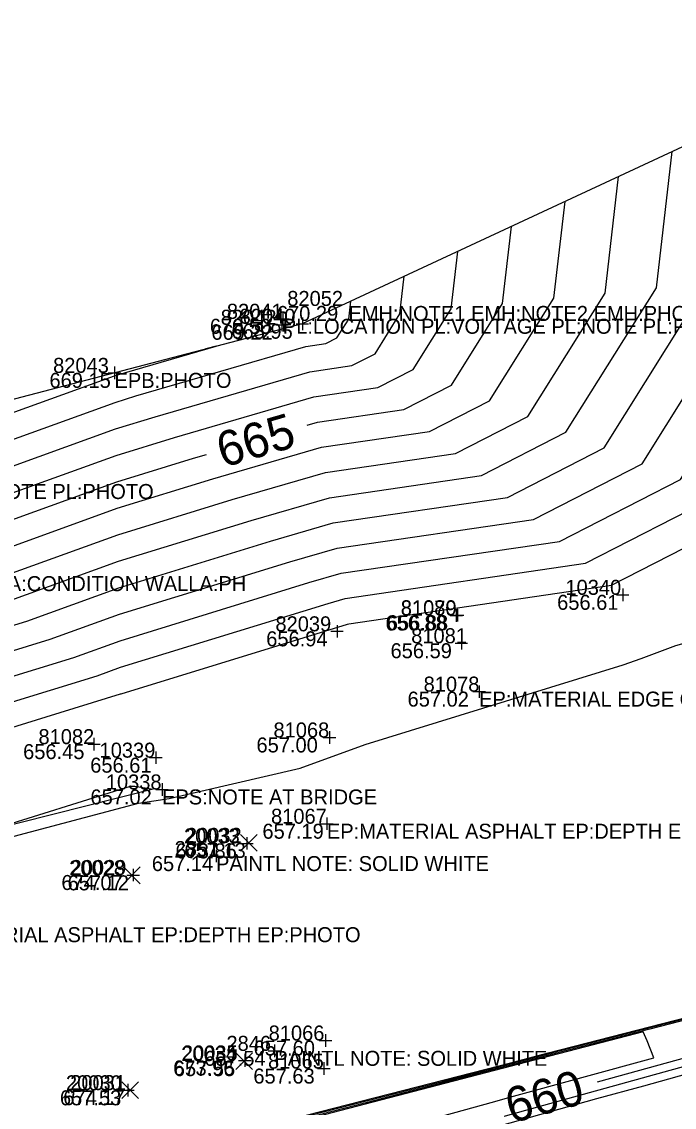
# Model space of a CAD drawing. Extents: x 2129350 to 2137777, y 657588 to 659885.
# Drawn here: x 2132511.1 to 2132563.3, y 658611.5 to 658698.3 of the extents above; entities that cross this region are included whole.
import ezdxf

# ---------------------------------------------------------------- set-up
doc = ezdxf.new("R2010")
doc.units = 0
for name, color, linetype in [('BR_X_SV_Abut_Text', 7, 'Continuous'), ('BR_X_SV_Bottom_of_Beam_Text', 7, 'Continuous'), ('DT_X_Contour_Major', 7, 'Continuous'), ('DT_X_Contour_Minor', 7, 'Continuous'), ('DT_X_TIN_Hull', 7, 'Continuous'), ('SV_X_Random_Point', 7, 'Continuous'), ('SV_X_Shot_Marker', 7, 'Continuous'), ('SV_X_Text_Comment', 7, 'Continuous'), ('SV_X_Text_Elevation', 7, 'Continuous'), ('SV_X_Text_Name', 7, 'Continuous')]:
    doc.layers.add(name, color=color, linetype=linetype)

msp = doc.modelspace()

# ---------------------------------------------------------------- linework, layer by layer
at = {"layer": 'BR_X_SV_Bottom_of_Beam_Text'}
for p, q in [((2132529.123, 658633.074), (2132529.123, 658632.074)), ((2132528.623, 658632.574), (2132529.623, 658632.574)), ((2132529.123, 658632.574), (2132529.123, 658632.574)), ((2132520.021, 658630.544), (2132520.021, 658629.544)), ((2132519.521, 658630.044), (2132520.521, 658630.044)), ((2132520.021, 658630.044), (2132520.021, 658630.044)), ((2132528.958, 658615.703), (2132528.958, 658614.703)), ((2132528.458, 658615.203), (2132529.458, 658615.203)), ((2132528.958, 658615.203), (2132528.958, 658615.203)), ((2132519.588, 658613.33), (2132519.588, 658612.33)), ((2132519.088, 658612.83), (2132520.088, 658612.83)), ((2132519.588, 658612.83), (2132519.588, 658612.83))]:
    msp.add_line(p, q, dxfattribs=at)
at = {"layer": 'DT_X_Contour_Major'}
for points in [[(2132502.481, 658645.562), (2132513.385, 658648.912), (2132518.925, 658650.913), (2132532.551, 658655.105), (2132536.348, 658656.21), (2132552.057, 658658.506), (2132560.761, 658662.963), (2132570.095, 658677.861), (2132571.726, 658691.936)], [(2132533.946, 658666.049), (2132534.781, 658666.292), (2132541.669, 658667.299), (2132545.485, 658669.253), (2132549.577, 658675.785), (2132550.293, 658681.956)], [(2132437.024, 658656.634), (2132437.755, 658650.701), (2132441.111, 658646.916), (2132445.27, 658644.935), (2132448.469, 658644.547), (2132453.726, 658645.528), (2132454.034, 658645.817), (2132455.581, 658644.484), (2132463.764, 658646.555), (2132473.888, 658646.621), (2132474.198, 658646.731), (2132481.106, 658648.489), (2132494.695, 658653.343), (2132504.007, 658656.204), (2132518.706, 658661.513), (2132524.855, 658663.405), (2132525.88, 658663.703)], [(2132580.473, 658620.195), (2132580.773, 658620.269), (2132580.316, 658621.802), (2132579.85, 658622.661), (2132578.059, 658622.041), (2132561.374, 658617.699), (2132553.791, 658615.751), (2132538.642, 658611.815), (2132529.74, 658609.528), (2132526.597, 658608.713), (2132524.762, 658608.181), (2132523.68, 658606.193), (2132520.303, 658605.272), (2132512.901, 658603.268), (2132498.098, 658599.231), (2132489.487, 658596.872), (2132487.125, 658596.243)], [(2132557.182, 658613.502), (2132570.141, 658617.071), (2132575.94, 658618.692), (2132575.123, 658618.82), (2132574.947, 658618.862), (2132578.698, 658619.861), (2132580.473, 658620.195)]]:
    msp.add_lwpolyline(points, dxfattribs=at)
at = {"layer": 'DT_X_Contour_Minor'}
for points in [[(2132496.348, 658637.525), (2132513.052, 658642.706), (2132519.012, 658644.537), (2132519.057, 658644.553), (2132537.168, 658650.125), (2132537.288, 658650.16), (2132558.29, 658653.231), (2132569.927, 658659.189), (2132582.405, 658679.107), (2132584.587, 658697.924)], [(2132404.933, 658661.225), (2132407.084, 658643.78), (2132416.951, 658632.652), (2132429.179, 658626.826), (2132438.586, 658625.687), (2132454.042, 658628.571), (2132454.949, 658629.42), (2132455.162, 658629.237), (2132477.325, 658634.846), (2132478.594, 658634.854), (2132478.633, 658634.868), (2132493.47, 658638.645), (2132495.059, 658639.212), (2132517.137, 658645.996), (2132519.013, 658646.673), (2132535.629, 658651.785), (2132536.975, 658652.177), (2132556.212, 658654.99), (2132566.872, 658660.447), (2132578.302, 658678.692), (2132580.3, 658695.928)], [(2132409.518, 658660.569), (2132411.466, 658644.769), (2132420.402, 658634.689), (2132431.478, 658629.413), (2132439.998, 658628.381), (2132453.997, 658630.994), (2132454.818, 658631.763), (2132455.222, 658631.415), (2132475.388, 658636.519), (2132477.922, 658636.535), (2132477.999, 658636.562), (2132491.703, 658640.051), (2132495.007, 658641.231), (2132515.261, 658647.454), (2132518.969, 658648.793), (2132534.09, 658653.445), (2132536.661, 658654.193), (2132554.135, 658656.748), (2132563.817, 658661.705), (2132574.198, 658678.277), (2132576.013, 658693.932)], [(2132418.686, 658659.257), (2132420.229, 658646.746), (2132427.305, 658638.765), (2132436.075, 658634.587), (2132442.822, 658633.77), (2132453.907, 658635.839), (2132454.557, 658636.447), (2132455.342, 658635.771), (2132471.513, 658639.864), (2132476.577, 658639.897), (2132476.732, 658639.952), (2132488.171, 658642.864), (2132494.903, 658645.268), (2132511.51, 658650.37), (2132518.881, 658653.033), (2132531.012, 658656.765), (2132536.035, 658658.226), (2132549.979, 658660.265), (2132557.706, 658664.221), (2132565.991, 658677.446), (2132567.44, 658689.94)], [(2132423.271, 658658.602), (2132424.611, 658647.735), (2132430.757, 658640.803), (2132438.374, 658637.174), (2132444.234, 658636.464), (2132453.862, 658638.261), (2132454.426, 658638.79), (2132455.401, 658637.95), (2132469.576, 658641.537), (2132475.905, 658641.578), (2132476.099, 658641.647), (2132486.405, 658644.27), (2132494.851, 658647.287), (2132509.634, 658651.829), (2132518.837, 658655.153), (2132529.473, 658658.425), (2132535.721, 658660.242), (2132547.902, 658662.023), (2132554.651, 658665.479), (2132561.888, 658677.031), (2132563.153, 658687.944)], [(2132427.855, 658657.946), (2132428.992, 658648.723), (2132434.208, 658642.84), (2132440.672, 658639.761), (2132445.646, 658639.158), (2132453.816, 658640.683), (2132454.296, 658641.132), (2132455.461, 658640.128), (2132467.639, 658643.21), (2132475.233, 658643.259), (2132475.465, 658643.341), (2132484.638, 658645.676), (2132494.799, 658649.305), (2132507.758, 658653.287), (2132518.794, 658657.273), (2132527.934, 658660.085), (2132535.408, 658662.259), (2132545.824, 658663.782), (2132551.596, 658666.737), (2132557.784, 658676.615), (2132558.866, 658685.948)], [(2132432.439, 658657.29), (2132433.374, 658649.712), (2132437.66, 658644.878), (2132442.971, 658642.348), (2132447.057, 658641.853), (2132453.771, 658643.106), (2132454.165, 658643.475), (2132455.521, 658642.306), (2132465.701, 658644.883), (2132474.56, 658644.94), (2132474.832, 658645.036), (2132482.872, 658647.083), (2132494.747, 658651.324), (2132505.882, 658654.745), (2132518.75, 658659.393), (2132526.394, 658661.745), (2132535.094, 658664.275), (2132543.746, 658665.54), (2132548.54, 658667.995), (2132553.681, 658676.2), (2132554.579, 658683.952)], [(2132441.608, 658655.978), (2132442.137, 658651.689), (2132444.563, 658648.954), (2132447.569, 658647.522), (2132449.881, 658647.241), (2132453.681, 658647.951), (2132453.904, 658648.159), (2132455.64, 658646.662), (2132461.827, 658648.228), (2132473.216, 658648.302), (2132473.564, 658648.425), (2132479.34, 658649.895), (2132494.643, 658655.361), (2132502.131, 658657.662), (2132518.662, 658663.633), (2132523.316, 658665.065), (2132534.468, 658668.308), (2132539.591, 658669.057), (2132542.43, 658670.511), (2132545.474, 658675.37), (2132546.006, 658679.96)], [(2132446.193, 658655.322), (2132446.519, 658652.678), (2132448.014, 658650.991), (2132449.867, 658650.108), (2132451.293, 658649.936), (2132453.636, 658650.373), (2132453.773, 658650.502), (2132455.7, 658648.841), (2132459.89, 658649.901), (2132472.543, 658649.984), (2132472.931, 658650.12), (2132477.573, 658651.302), (2132494.591, 658657.38), (2132500.255, 658659.12), (2132518.618, 658665.753), (2132521.777, 658666.725), (2132534.154, 658670.324), (2132537.513, 658670.816), (2132539.374, 658671.769), (2132541.37, 658674.954), (2132541.719, 658677.964)], [(2132450.777, 658654.666), (2132450.9, 658653.667), (2132451.465, 658653.029), (2132452.166, 658652.695), (2132452.705, 658652.63), (2132453.59, 658652.795), (2132453.642, 658652.844), (2132455.76, 658651.019), (2132457.952, 658651.574), (2132471.871, 658651.665), (2132472.297, 658651.815), (2132475.807, 658652.708), (2132494.539, 658659.398), (2132498.38, 658660.578), (2132518.574, 658667.873), (2132520.238, 658668.385), (2132533.841, 658672.341), (2132535.436, 658672.574), (2132536.319, 658673.026), (2132537.267, 658674.539), (2132537.432, 658675.968)], [(2132458.49, 658654.55), (2132455.738, 658653.761), (2132455.4, 658653.664), (2132455.373, 658653.582), (2132455.82, 658653.197), (2132456.015, 658653.247), (2132471.199, 658653.346), (2132471.664, 658653.509), (2132474.041, 658654.115), (2132494.487, 658661.417), (2132496.504, 658662.037), (2132518.53, 658669.993), (2132518.699, 658670.045), (2132526.65, 658672.357), (2132525.845, 658672.147)], [(2132501.432, 658630.748), (2132520.444, 658635.792), (2132522.902, 658636.171), (2132522.91, 658636.172), (2132533.39, 658638.607), (2132538.59, 658640.488), (2132559.246, 658646.876), (2132560.668, 658647.372), (2132563.45, 658648.41), (2132569.711, 658650.152), (2132569.739, 658650.16), (2132570.358, 658650.441), (2132571.842, 658649.254), (2132592.246, 658657.024), (2132594.224, 658658.05), (2132594.541, 658657.797), (2132599.352, 658659.731), (2132618.151, 658665.418)], [(2132519.811, 658637.153), (2132520.15, 658637.142), (2132521.633, 658636.904), (2132508.172, 658633.518), (2132519.811, 658637.153)], [(2132529.502, 658609.698), (2132550.441, 658615.076), (2132553.232, 658615.801), (2132574.55, 658621.277), (2132577.448, 658622.031), (2132584.15, 658624.35), (2132585.892, 658621.136), (2132585.915, 658621.059), (2132584.795, 658620.782), (2132578.188, 658619.539), (2132577.505, 658619.357), (2132578.115, 658619.21), (2132580.947, 658618.768), (2132560.852, 658613.15), (2132557.112, 658612.12), (2132536.29, 658606.297)], [(2132582.634, 658620.489), (2132583.344, 658620.664), (2132583.104, 658621.469), (2132582, 658623.505), (2132577.754, 658622.036), (2132567.962, 658619.488), (2132553.511, 658615.776), (2132544.542, 658613.446), (2132529.621, 658609.613)], [(2132540.516, 658608.17), (2132554.799, 658612.164), (2132565.496, 658615.11), (2132578.443, 658618.73), (2132576.619, 658619.015), (2132576.226, 658619.11), (2132578.443, 658619.7), (2132582.634, 658620.489)], [(2132550.173, 658612.253), (2132561.687, 658615.424), (2132561.153, 658616.77), (2132560.831, 658617.483), (2132554.787, 658615.91), (2132554.07, 658615.726), (2132532.743, 658610.185)], [(2132526.784, 658605.798), (2132548.968, 658611.916), (2132550.173, 658612.253)]]:
    msp.add_lwpolyline(points, dxfattribs=at)
at = {"layer": 'DT_X_TIN_Hull'}
msp.add_lwpolyline([(2132752.592, 658740.992), (2132728.448, 658734.516), (2132704.304, 658728.039), (2132703.588, 658727.848), (2132679.778, 658720.233), (2132652.76, 658711.591), (2132628.432, 658705.856), (2132624.386, 658709.329), (2132596.208, 658753.305), (2132595.391, 658745.489), (2132592.793, 658720.637), (2132588.977, 658699.969), (2132533.557, 658674.164), (2132509.373, 658667.841), (2132502.4, 658666.019), (2132487.808, 658662.209), (2132481.699, 658660.415), (2132469.772, 658656.913), (2132455.687, 658653.964), (2132398.165, 658662.194), (2132392.309, 658677.469), (2132390.687, 658692.252)], dxfattribs=at)
at = {"layer": 'SV_X_Random_Point'}
for p, q in [((2132528.603, 658631.948), (2132529.937, 658633.284)), ((2132528.603, 658633.284), (2132529.937, 658631.948)), ((2132519.245, 658629.35), (2132520.579, 658630.686)), ((2132519.245, 658630.686), (2132520.579, 658629.35)), ((2132528.228, 658614.481), (2132529.562, 658615.816)), ((2132528.228, 658615.816), (2132529.562, 658614.481)), ((2132519.114, 658612.144), (2132520.448, 658613.48)), ((2132519.114, 658613.48), (2132520.448, 658612.144))]:
    msp.add_line(p, q, dxfattribs=at)
at = {"layer": 'SV_X_Shot_Marker'}
for p, q in [((2132531.999, 658675.062), (2132531.999, 658674.062)), ((2132533.559, 658674.664), (2132533.559, 658673.664)), ((2132531.43, 658674.081), (2132532.43, 658674.081)), ((2132531.499, 658674.562), (2132532.499, 658674.562)), ((2132531.93, 658674.581), (2132531.93, 658673.581)), ((2132531.93, 658674.081), (2132531.93, 658674.081)), ((2132531.999, 658674.562), (2132531.999, 658674.562)), ((2132533.059, 658674.164), (2132534.059, 658674.164)), ((2132533.559, 658674.164), (2132533.559, 658674.164)), ((2132518.527, 658670.733), (2132518.527, 658669.733)), ((2132518.027, 658670.233), (2132519.027, 658670.233)), ((2132518.527, 658670.233), (2132518.527, 658670.233)), ((2132559.194, 658652.968), (2132559.194, 658651.968)), ((2132558.694, 658652.468), (2132559.694, 658652.468)), ((2132559.194, 658652.468), (2132559.194, 658652.468)), ((2132545.881, 658651.312), (2132545.881, 658650.312)), ((2132545.987, 658651.335), (2132545.987, 658650.335)), ((2132545.381, 658650.812), (2132546.381, 658650.812)), ((2132545.487, 658650.835), (2132546.487, 658650.835)), ((2132545.881, 658650.812), (2132545.881, 658650.812)), ((2132545.987, 658650.835), (2132545.987, 658650.835)), ((2132535.837, 658649.547), (2132536.837, 658649.547)), ((2132536.337, 658650.047), (2132536.337, 658649.047)), ((2132536.337, 658649.547), (2132536.337, 658649.547)), ((2132545.787, 658648.595), (2132546.787, 658648.595)), ((2132546.287, 658649.095), (2132546.287, 658648.095)), ((2132546.287, 658648.595), (2132546.287, 658648.595)), ((2132547.705, 658645.222), (2132547.705, 658644.222)), ((2132547.205, 658644.722), (2132548.205, 658644.722)), ((2132547.705, 658644.722), (2132547.705, 658644.722)), ((2132516.883, 658641.02), (2132516.883, 658640.02)), ((2132535.228, 658641.052), (2132536.228, 658641.052)), ((2132535.728, 658641.552), (2132535.728, 658640.552)), ((2132535.728, 658641.052), (2132535.728, 658641.052)), ((2132516.383, 658640.52), (2132517.383, 658640.52)), ((2132516.883, 658640.52), (2132516.883, 658640.52)), ((2132521.829, 658639.936), (2132521.829, 658638.936)), ((2132521.329, 658639.436), (2132522.329, 658639.436)), ((2132521.829, 658639.436), (2132521.829, 658639.436)), ((2132522.329, 658637.391), (2132522.329, 658636.391)), ((2132521.829, 658636.891), (2132522.829, 658636.891)), ((2132522.329, 658636.891), (2132522.329, 658636.891)), ((2132535.523, 658634.649), (2132535.523, 658633.649)), ((2132535.023, 658634.149), (2132536.023, 658634.149)), ((2132535.523, 658634.149), (2132535.523, 658634.149)), ((2132526.654, 658632.06), (2132526.654, 658631.06)), ((2132526.154, 658631.56), (2132527.154, 658631.56)), ((2132526.654, 658631.56), (2132526.654, 658631.56)), ((2132535.406, 658617.297), (2132535.406, 658616.297)), ((2132531.321, 658616.472), (2132531.321, 658615.472)), ((2132534.906, 658616.797), (2132535.906, 658616.797)), ((2132535.406, 658616.797), (2132535.406, 658616.797)), ((2132530.821, 658615.972), (2132531.821, 658615.972)), ((2132531.321, 658615.972), (2132531.321, 658615.972)), ((2132535.282, 658615.053), (2132535.282, 658614.053)), ((2132534.782, 658614.553), (2132535.782, 658614.553)), ((2132535.282, 658614.553), (2132535.282, 658614.553))]:
    msp.add_line(p, q, dxfattribs=at)

# ---------------------------------------------------------------- texts
at = {"layer": 'BR_X_SV_Abut_Text'}
msp.add_text('WALLA:MATERIAL CONCRETE WALLA:WIDTH WALLA:LOCATION WALLA:CONDITION WALLA:PH', height=1.2, dxfattribs=at).set_placement((2132455.689, 658652.764))
at = {"layer": 'BR_X_SV_Bottom_of_Beam_Text'}
for s, p in [('20033', (2132524.087, 658632.574)), ('673.86', (2132523.407, 658631.374)), ('20029', (2132515.013, 658630.044)), ('674.07', (2132514.277, 658628.844)), ('20035', (2132523.922, 658615.203)), ('673.96', (2132523.223, 658614.003)), ('20031', (2132514.986, 658612.83)), ('674.17', (2132514.43, 658611.63))]:
    msp.add_text(s, height=1.2, dxfattribs=at).set_placement(p)
at = {"layer": 'DT_X_Contour_Major'}
for s, rotation, p in [('665', 16.2151, (2132527.202, 658662.63)), ('660', 15.49188, (2132550.278, 658610.143))]:
    msp.add_text(s, height=2.8, rotation=rotation, dxfattribs=at).set_placement(p)
at = {"layer": 'SV_X_Text_Comment'}
for s, p in [('EMH:NOTE1 EMH:NOTE2 EMH:PHOTO', (2132537.248, 658674.389)), ('PL:LOCATION PL:VOLTAGE PL:NOTE PL:PHOTO', (2132531.999, 658673.362)), ('EPB:PHOTO', (2132518.527, 658669.033)), ('PL:LOCATION PL:VOLTAGE PL:NOTE PL:PHOTO', (2132484.746, 658660.137)), ('EP:MATERIAL EDGE OF CONC CHANNEL', (2132547.705, 658643.522)), ('EPS:NOTE AT BRIDGE', (2132522.329, 658635.691)), ('EP:MATERIAL ASPHALT EP:DEPTH EP:PHOTO', (2132535.523, 658632.949)), ('PAINTL NOTE: SOLID WHITE', (2132526.654, 658630.36)), ('EP:MATERIAL ASPHALT EP:DEPTH EP:PHOTO', (2132502.641, 658624.669)), ('PAINTL NOTE: SOLID WHITE', (2132531.321, 658614.772))]:
    msp.add_text(s, height=1.2, dxfattribs=at).set_placement(p)
at = {"layer": 'SV_X_Text_Elevation'}
for s, p in [('670.29', (2132531.522, 658674.389)), ('670.50', (2132526.16, 658673.362)), ('669.22', (2132526.28, 658672.881)), ('668.95', (2132527.881, 658672.964)), ('669.15', (2132513.322, 658669.033)), ('656.61', (2132553.949, 658651.268)), ('656.88', (2132540.212, 658649.612)), ('656.88', (2132540.318, 658649.635)), ('656.94', (2132530.668, 658648.347)), ('656.59', (2132540.618, 658647.395)), ('657.02', (2132541.979, 658643.522)), ('657.00', (2132529.889, 658639.852)), ('656.45', (2132511.214, 658639.32)), ('656.61', (2132516.584, 658638.236)), ('657.02', (2132516.603, 658635.691)), ('657.19', (2132530.365, 658632.949)), ('657.13', (2132524.121, 658631.416)), ('657.14', (2132521.515, 658630.36)), ('657.12', (2132514.773, 658628.818)), ('657.60', (2132529.661, 658615.597)), ('657.54', (2132525.709, 658614.772)), ('657.55', (2132523.273, 658613.949)), ('657.63', (2132529.641, 658613.353)), ('657.53', (2132514.159, 658611.612))]:
    msp.add_text(s, height=1.2, dxfattribs=at).set_placement(p)
at = {"layer": 'SV_X_Text_Name'}
for s, p in [('82052', (2132532.354, 658675.589)), ('82041', (2132527.52, 658674.562)), ('82042', (2132527.026, 658674.081)), ('82040', (2132528.542, 658674.164)), ('82043', (2132513.614, 658670.233)), ('10340', (2132554.612, 658652.468)), ('81080', (2132541.434, 658650.835)), ('81079', (2132541.441, 658650.812)), ('82039', (2132531.405, 658649.547)), ('81081', (2132542.271, 658648.595)), ('81078', (2132543.265, 658644.722)), ('81082', (2132512.443, 658640.52)), ('81068', (2132531.25, 658641.052)), ('10339', (2132517.332, 658639.436)), ('10338', (2132517.832, 658636.891)), ('81067', (2132531.055, 658634.149)), ('20032', (2132524.244, 658632.616)), ('2851', (2132523.337, 658631.56)), ('20028', (2132514.904, 658630.018)), ('81066', (2132530.862, 658616.797)), ('2846', (2132527.485, 658615.972)), ('20034', (2132523.869, 658615.149)), ('81065', (2132530.814, 658614.553)), ('20030', (2132514.641, 658612.812))]:
    msp.add_text(s, height=1.2, dxfattribs=at).set_placement(p)

doc.saveas('drawing.dxf')
